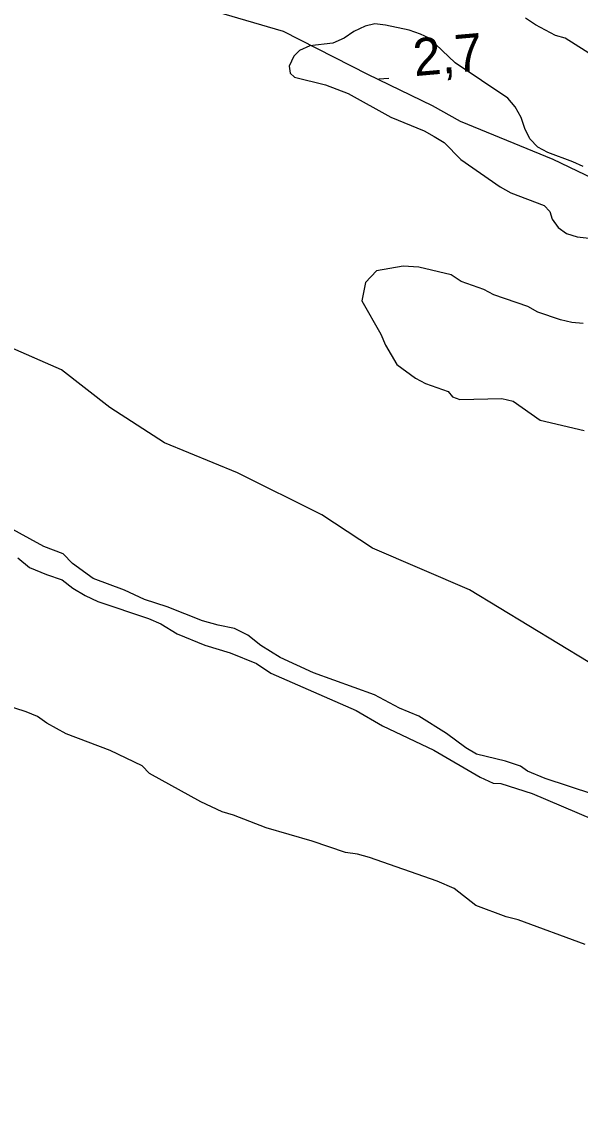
# Model space of a CAD drawing. Extents: x 336540 to 340074, y 5572036 to 5573747.
# Drawn here: x 337883.6 to 337928.3, y 5572259 to 5572346.6 of the extents above; entities that cross this region are included whole.
import ezdxf

# ---------------------------------------------------------------- set-up
doc = ezdxf.new("R2010")
doc.units = 0
for name, color, linetype in [('Niveau 2', 7, 'Continuous'), ('Niveau 22', 7, 'Continuous'), ('Niveau 3', 7, 'Continuous'), ('Niveau 4', 7, 'Continuous')]:
    doc.layers.add(name, color=color, linetype=linetype)

msp = doc.modelspace()

# ---------------------------------------------------------------- linework, layer by layer
at = {"layer": 'Niveau 2'}
for points in [[(337928.58, 5572335.06), (337927.73, 5572335.43), (337925.74, 5572336.17), (337924.94, 5572336.6), (337924.3, 5572337.26), (337923.89, 5572338.1), (337923.59, 5572338.99), (337923.12, 5572339.83), (337922.54, 5572340.54), (337918.3, 5572343.37), (337916.23, 5572345.35), (337915.54, 5572345.67), (337914.63, 5572345.99), (337912.71, 5572346.39), (337911.86, 5572346.48), (337911.08, 5572346.29), (337910.18, 5572345.88), (337909.41, 5572345.35), (337908.51, 5572344.93), (337906.66, 5572344.72), (337905.82, 5572344.36), (337905.38, 5572343.9), (337905, 5572343.1), (337905.07, 5572342.54), (337905.42, 5572342.21), (337907.91, 5572341.6), (337909.73, 5572340.91), (337913.16, 5572339.02), (337915.83, 5572337.9), (337916.63, 5572337.47), (337917.43, 5572336.98), (337918.76, 5572335.61), (337921.91, 5572333.43), (337922.77, 5572332.94), (337925.44, 5572331.94), (337925.9, 5572331.44), (337926.09, 5572330.83), (337926.55, 5572330.16), (337927.24, 5572329.67), (337928.09, 5572329.41), (337929.05, 5572329.32)], [(337929.53, 5572343.81), (337927.13, 5572345.33), (337926.34, 5572345.54), (337924.74, 5572346.4), (337923.94, 5572346.94)], [(337928.56, 5572322.47), (337927.66, 5572322.56), (337926.75, 5572322.76), (337924.93, 5572323.39), (337924.13, 5572323.82), (337921.41, 5572324.77), (337920.61, 5572325.2), (337918.79, 5572325.83), (337917.99, 5572326.38), (337915.38, 5572326.99), (337914.14, 5572327.07), (337912, 5572326.68), (337911.12, 5572325.76), (337910.82, 5572324.29), (337912.35, 5572321.62), (337912.71, 5572320.73), (337913.64, 5572319.17), (337915.13, 5572318.08), (337915.93, 5572317.65), (337917.75, 5572317.02), (337918.1, 5572316.58), (337918.67, 5572316.37), (337922.05, 5572316.45), (337922.95, 5572316.24), (337925.13, 5572314.72), (337928.65, 5572313.9)], [(338014.17, 5572259.02), (338005.92, 5572261.64), (337998.82, 5572264.84), (337992.1, 5572267.05), (337979.83, 5572272.17), (337974.08, 5572275.26), (337964.27, 5572278.65), (337957.13, 5572282.53), (337953.16, 5572284.19), (337946.1, 5572286.38), (337942.12, 5572288.21), (337936.01, 5572291.98), (337931.34, 5572293.92), (337919.46, 5572301.12), (337911.67, 5572304.46), (337907.63, 5572307.13), (337900.86, 5572310.51), (337895, 5572312.91), (337890.62, 5572315.74), (337886.74, 5572318.76), (337882.24, 5572320.74)], [(337929.34, 5572284.75), (337925.53, 5572286.01), (337924.11, 5572286.6), (337923.54, 5572286.98), (337922.34, 5572287.4), (337920.02, 5572287.96), (337919.16, 5572288.45), (337917.61, 5572289.6), (337915.38, 5572291.01), (337913.84, 5572291.65), (337911.84, 5572292.72), (337906.95, 5572294.47), (337904.27, 5572295.7), (337902.72, 5572296.67), (337901.69, 5572297.49), (337900.61, 5572298.03), (337899.3, 5572298.28), (337898.05, 5572298.65), (337895.21, 5572299.76), (337893.39, 5572300.34), (337891.79, 5572301.09), (337889.29, 5572302.04), (337887.62, 5572303.24), (337886.87, 5572304.01), (337885.34, 5572304.59), (337882.25, 5572306.27)], [(337909.52, 5572280.07), (337906.85, 5572280.97), (337903.15, 5572282.06), (337900.53, 5572283.07), (337899.62, 5572283.33), (337897.91, 5572284.14), (337893.79, 5572286.4), (337893.21, 5572287.01), (337890.65, 5572288.25), (337887.11, 5572289.57), (337885.57, 5572290.44), (337884.82, 5572290.98), (337883.91, 5572291.35), (337882.09, 5572291.93)], [(337928.72, 5572272.7), (337923.36, 5572274.66), (337922.4, 5572274.92), (337919.95, 5572275.82), (337918.23, 5572277.18), (337916.86, 5572277.77), (337911.45, 5572279.67), (337910.48, 5572279.93), (337909.52, 5572280.07)]]:
    msp.add_lwpolyline(points, dxfattribs=at)
at = {"layer": 'Niveau 22'}
msp.add_lwpolyline([(337899.12, 5572347.47), (337904.53, 5572345.89), (337911.27, 5572342.44), (337916.45, 5572339.95), (337918.71, 5572338.69), (337926.13, 5572335.63), (337931.31, 5572333.15)], dxfattribs=at)
at = {"layer": 'Niveau 3'}
msp.add_line((337912.18, 5572342.07), (337912.99, 5572342.14), dxfattribs=at)
at = {"layer": 'Niveau 4'}
for points in [[(337883.26, 5572303.69), (337884.18, 5572302.92), (337885.55, 5572302.34), (337886.8, 5572301.92), (337887.66, 5572301.26)], [(337887.66, 5572301.26), (337888.64, 5572300.66), (337889.66, 5572300.18), (337893.73, 5572298.83), (337894.7, 5572298.41), (337896.02, 5572297.59), (337898.24, 5572296.69), (337900.28, 5572296.06), (337902.39, 5572295.21), (337903.54, 5572294.45), (337910.38, 5572291.46), (337912.49, 5572290.21), (337916.6, 5572288.28), (337920.32, 5572286.12), (337921.34, 5572285.64), (337921.97, 5572285.6), (337924.47, 5572284.81), (337929.31, 5572282.73)]]:
    msp.add_lwpolyline(points, dxfattribs=at)

# ---------------------------------------------------------------- texts
at = {"layer": 'Niveau 3'}
msp.add_text('2,7    ', height=2.9999, rotation=5.04747, dxfattribs=at).set_placement((337915.06, 5572342.29))

doc.saveas('drawing.dxf')
